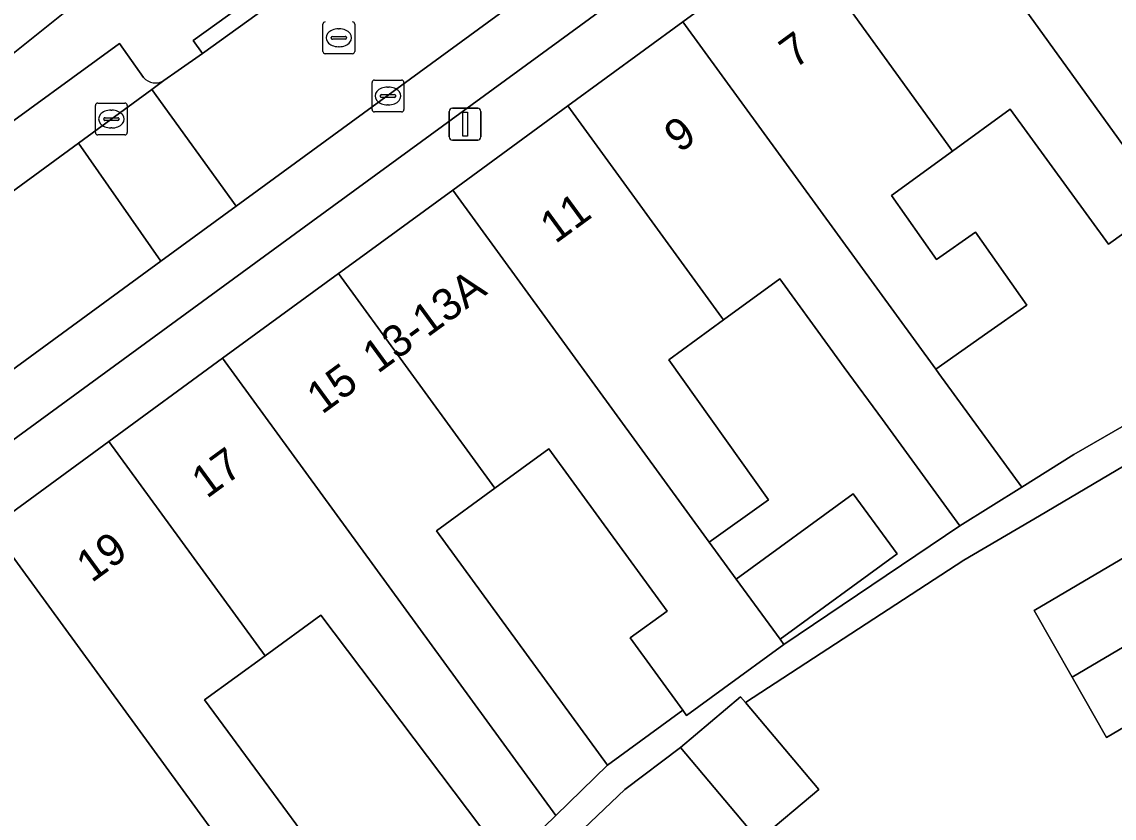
# Model space of a CAD drawing. Extents: x 161771 to 163125, y 382475 to 383179.
# Drawn here: x 162131 to 162165.3, y 382870.23 to 382895.24 of the extents above; entities that cross this region are included whole.
import ezdxf

# ---------------------------------------------------------------- set-up
doc = ezdxf.new("R2010")
doc.units = 0
for name, color, linetype in [('IMGEO_Erf', 7, 'Continuous'), ('IMGEO_Kolk', 7, 'Continuous'), ('IMGEO_Lichtmast', 7, 'Continuous'), ('IMGEO_Pand', 7, 'Continuous'), ('IMGEO_Pand_nummerreeks', 7, 'Continuous'), ('IMGEO_Parkeervlak_open', 7, 'Continuous'), ('IMGEO_Rijbaan_lokaal_open', 7, 'Continuous'), ('IMGEO_Rioolput', 7, 'Continuous'), ('IMGEO_Voetpad_open', 7, 'Continuous')]:
    doc.layers.add(name, color=color, linetype=linetype)

msp = doc.modelspace()

# ---------------------------------------------------------------- linework, layer by layer
at = {"layer": 'IMGEO_Erf'}
for points in [[(162119.361, 382885.166), (162133.454, 382896.443), (162070.869, 382974.514)], [(162166.34, 382881.724), (162162.96, 382879.732), (162160.584, 382878.333), (162153.721, 382873.868), (162156.028, 382871.131), (162154.136, 382869.536), (162151.68, 382872.452), (162149.938, 382871.137), (162143.26, 382864.779), (162142.713, 382865.328), (162134.834, 382857.488), (162141.249, 382843.751), (162141.376, 382843.873), (162152.041, 382854.133), (162155.991, 382857.933), (162159.952, 382853.491), (162182.282, 382828.451)], [(162169.695, 382875.493), (162165.063, 382872.761), (162163.981, 382874.665), (162162.793, 382876.754), (162167.599, 382879.589)]]:
    msp.add_lwpolyline(points, dxfattribs=at)
for points in [[(162166.964, 382896.454), (162165.619, 382895.402), (162168.751, 382891.017), (162168.819, 382890.922), (162166.903, 382889.54), (162165.124, 382888.257), (162162.032, 382892.502), (162160.22, 382891.181), (162158.305, 382889.786), (162159.719, 382887.778), (162160.945, 382888.641), (162162.558, 382886.35), (162161.333, 382885.487), (162159.699, 382884.336), (162159.796, 382884.203), (162162.398, 382880.63), (162164.033, 382881.653), (162169.663, 382884.898), (162172.416, 382886.522), (162172.685, 382886.678), (162172.68, 382886.686)], [(162158.022, 382882.75), (162156.828, 382884.389), (162156.384, 382884.998), (162154.803, 382887.168), (162153.038, 382885.882), (162151.316, 382884.627), (162154.45, 382880.232), (162152.588, 382878.904), (162153.435, 382877.741), (162157.109, 382880.418), (162158.483, 382878.532), (162154.808, 382875.855), (162154.933, 382875.684), (162160.454, 382879.413)], [(162149.206, 382879.558), (162147.551, 382881.829), (162145.858, 382880.597), (162144.02, 382879.259), (162149.388, 382871.892), (162151.759, 382873.619), (162150.102, 382875.894), (162151.261, 382876.738)], [(162140.389, 382876.607), (162138.636, 382875.33), (162136.737, 382873.947), (162142.21, 382866.517), (162143.83, 382868.087), (162144.643, 382867.248), (162146.246, 382868.843)]]:
    msp.add_lwpolyline(points, close=True, dxfattribs=at)
at = {"layer": 'IMGEO_Kolk'}
for p, q in [((162141.997, 382892.489), (162141.997, 382893.341)), ((162142.072, 382893.415), (162142.924, 382893.415)), ((162142.485, 382893.195), (162142.51, 382893.195)), ((162142.998, 382893.341), (162142.998, 382892.489)), ((162142.256, 382892.909), (162142.256, 382892.921)), ((162142.694, 382892.872), (162142.296, 382892.872)), ((162142.299, 382892.958), (162142.697, 382892.958)), ((162142.74, 382892.921), (162142.74, 382892.909)), ((162133.311, 382891.765), (162133.311, 382892.617)), ((162133.386, 382892.691), (162134.238, 382892.691)), ((162133.799, 382892.471), (162133.824, 382892.471)), ((162134.312, 382892.617), (162134.312, 382891.765)), ((162142.508, 382892.635), (162142.483, 382892.635)), ((162133.57, 382892.185), (162133.57, 382892.197)), ((162134.008, 382892.148), (162133.61, 382892.148)), ((162133.613, 382892.234), (162134.011, 382892.234)), ((162134.054, 382892.197), (162134.054, 382892.185)), ((162142.924, 382892.415), (162142.072, 382892.415)), ((162133.822, 382891.911), (162133.797, 382891.911)), ((162134.238, 382891.691), (162133.386, 382891.691))]:
    msp.add_line(p, q, dxfattribs=at)
for points in [[(162141.997, 382892.489), (162141.997, 382893.341)], [(162142.072, 382893.415), (162142.924, 382893.415)], [(162142.998, 382893.341), (162142.998, 382892.489)], [(162133.311, 382891.765), (162133.311, 382892.617)], [(162133.386, 382892.691), (162134.238, 382892.691)], [(162134.312, 382892.617), (162134.312, 382891.765)], [(162142.924, 382892.415), (162142.072, 382892.415)], [(162134.238, 382891.691), (162133.386, 382891.691)]]:
    msp.add_lwpolyline(points, dxfattribs=at)
for centre, radius, start, end in [((162142.074, 382893.339), 0.0765, 91.552, 178.448), ((162142.074, 382893.339), 0.0765, 91.552, 178.448), ((162142.922, 382893.339), 0.0765, 1.552, 88.448), ((162142.922, 382893.339), 0.0765, 1.552, 88.448), ((162142.296, 382892.918), 0.0403, 85.8775, 175.7526), ((162142.293, 382892.908), 0.0366, 178.938, 274.7102), ((162142.697, 382892.915), 0.043, 264.8664, 352.4533), ((162142.701, 382892.92), 0.0386, 1.7309, 96.639), ((162133.388, 382892.615), 0.0765, 91.552, 178.448), ((162133.388, 382892.615), 0.0765, 91.552, 178.448), ((162134.236, 382892.615), 0.0765, 1.552, 88.448), ((162134.236, 382892.615), 0.0765, 1.552, 88.448), ((162142.074, 382892.491), 0.0765, 181.552, 268.448), ((162142.074, 382892.491), 0.0765, 181.552, 268.448), ((162142.922, 382892.491), 0.0765, 271.552, 358.448), ((162142.922, 382892.491), 0.0765, 271.552, 358.448), ((162133.61, 382892.194), 0.0403, 85.8775, 175.7526), ((162133.607, 382892.184), 0.0366, 178.938, 274.7102), ((162134.011, 382892.191), 0.043, 264.8664, 352.4533), ((162134.015, 382892.196), 0.0386, 1.7309, 96.639), ((162133.388, 382891.767), 0.0765, 181.552, 268.448), ((162133.388, 382891.767), 0.0765, 181.552, 268.448), ((162134.236, 382891.767), 0.0765, 271.552, 358.448), ((162134.236, 382891.767), 0.0765, 271.552, 358.448)]:
    msp.add_arc(centre, radius, start, end, dxfattribs=at)
for centre, major_axis, ratio, start_param, end_param in [((162142.484, 382892.915), (-0.387, 0.002), 0.722429, 4.712389, 7.853982), ((162142.509, 382892.915), (-0.39, 0.002), 0.717154, 1.570796, 4.712389), ((162133.798, 382892.191), (-0.387, 0.002), 0.722429, 4.712389, 7.853982), ((162133.823, 382892.191), (-0.39, 0.002), 0.717154, 1.570796, 4.712389)]:
    msp.add_ellipse(centre, major_axis=major_axis, ratio=ratio, start_param=start_param, end_param=end_param, dxfattribs=at)
at = {"layer": 'IMGEO_Lichtmast'}
for p, q in [((162144.524, 382892.528), (162145.314, 382892.528)), ((162145.314, 382892.528), (162144.524, 382892.528)), ((162144.424, 382891.628), (162144.424, 382892.428)), ((162144.424, 382892.428), (162144.424, 382891.628)), ((162145.414, 382892.428), (162145.414, 382891.628)), ((162145.414, 382891.628), (162145.414, 382892.428)), ((162145.314, 382891.528), (162144.524, 382891.528)), ((162144.524, 382891.528), (162145.314, 382891.528))]:
    msp.add_line(p, q, dxfattribs=at)
msp.add_lwpolyline([(162144.844, 382892.403), (162144.994, 382892.403), (162144.994, 382891.653), (162144.844, 382891.653), (162144.844, 382892.403)], dxfattribs=at)
for centre, start, end in [((162144.524, 382892.428), 90, 180), ((162144.524, 382892.428), 90, 180), ((162145.314, 382892.428), 0, 90), ((162145.314, 382892.428), 360, 90), ((162144.524, 382891.628), 180, 270), ((162144.524, 382891.628), 180, 270), ((162145.314, 382891.628), 270, 0), ((162145.314, 382891.628), 270, 0)]:
    msp.add_arc(centre, 0.1, start, end, dxfattribs=at)
at = {"layer": 'IMGEO_Pand'}
for points in [[(162162.894, 382903.388), (162158.981, 382900.527), (162166.903, 382889.54), (162168.819, 382890.922), (162168.751, 382891.017), (162165.619, 382895.402), (162166.964, 382896.454), (162165.055, 382899.707)], [(162158.981, 382900.527), (162157.86, 382899.707), (162156.384, 382898.628), (162155.381, 382897.894), (162160.22, 382891.181), (162162.032, 382892.502), (162165.124, 382888.257), (162166.903, 382889.54)], [(162155.381, 382897.894), (162151.754, 382895.242), (162159.699, 382884.336), (162161.333, 382885.487), (162162.558, 382886.35), (162160.945, 382888.641), (162159.719, 382887.778), (162158.305, 382889.786), (162160.22, 382891.181)], [(162151.754, 382895.242), (162148.144, 382892.603), (162152.973, 382885.972), (162153.038, 382885.882), (162154.803, 382887.168), (162156.384, 382884.998), (162156.828, 382884.389), (162158.022, 382882.75), (162160.454, 382879.413), (162162.398, 382880.63), (162159.796, 382884.203), (162159.699, 382884.336)], [(162148.144, 382892.603), (162144.533, 382889.962), (162152.588, 382878.904), (162154.45, 382880.232), (162151.316, 382884.627), (162153.038, 382885.882), (162152.973, 382885.972)], [(162144.533, 382889.962), (162141.358, 382887.641), (162140.946, 382887.34), (162145.858, 382880.597), (162147.551, 382881.829), (162149.206, 382879.558), (162151.261, 382876.738), (162150.102, 382875.894), (162151.759, 382873.619), (162151.877, 382873.457), (162153.036, 382874.302), (162154.933, 382875.684), (162154.808, 382875.855), (162153.435, 382877.741), (162152.588, 382878.904)], [(162147.764, 382870.316), (162149.388, 382871.892), (162144.02, 382879.259), (162145.858, 382880.597), (162140.946, 382887.34), (162137.303, 382884.676)], [(162163.981, 382874.665), (162175.693, 382881.572), (162173.22, 382885.778), (162168.913, 382883.24), (162166.34, 382881.724), (162167.599, 382879.589), (162162.793, 382876.754)], [(162147.764, 382870.316), (162137.303, 382884.676), (162133.731, 382882.064), (162138.636, 382875.33), (162140.389, 382876.607), (162146.246, 382868.843)], [(162130.04, 382879.365), (162140.562, 382864.919), (162142.21, 382866.517), (162136.737, 382873.947), (162138.636, 382875.33), (162133.731, 382882.064)], [(162170.859, 382873.52), (162177.964, 382877.71), (162175.693, 382881.572), (162163.981, 382874.665), (162165.063, 382872.761), (162169.695, 382875.493)], [(162153.435, 382877.741), (162154.808, 382875.855), (162158.483, 382878.532), (162157.109, 382880.418)], [(162130.04, 382879.365), (162126.551, 382876.814), (162130.61, 382869.902), (162133.448, 382865.115), (162136.214, 382860.438), (162136.359, 382860.545), (162136.231, 382860.721), (162139.822, 382864.202), (162140.562, 382864.919)], [(162153.721, 382873.868), (162153.571, 382874.046), (162151.68, 382872.452), (162154.136, 382869.536), (162156.028, 382871.131)]]:
    msp.add_lwpolyline(points, close=True, dxfattribs=at)
at = {"layer": 'IMGEO_Parkeervlak_open'}
for points in [[(162160.018, 382905.751), (162137.732, 382889.454), (162135.365, 382887.723), (162125.393, 382880.431)], [(162126.151, 382880.323), (162126.857, 382879.291), (162140.141, 382888.996), (162160.652, 382903.982), (162159.93, 382905.004)], [(162134.817, 382893.501), (162134.067, 382894.565), (162121.217, 382885.2)], [(162121.927, 382883.49), (162132.776, 382891.432), (162135.086, 382893.123), (162135.462, 382893.398)]]:
    msp.add_lwpolyline(points, dxfattribs=at)
msp.add_arc((162135.2, 382893.829), 0.505, 220.5967, 301.2574, dxfattribs=at)
at = {"layer": 'IMGEO_Rijbaan_lokaal_open'}
for points in [[(162136.672, 382894.252), (162135.907, 382893.712), (162135.462, 382893.398), (162135.086, 382893.123), (162137.732, 382889.454), (162160.018, 382905.751), (162162.202, 382907.274), (162168.658, 382911.904), (162169.91, 382912.836), (162202.304, 382936.515), (162199.544, 382940.182), (162198.547, 382939.458), (162197.661, 382938.791), (162196.496, 382937.909), (162189.901, 382933.103), (162188.634, 382932.194), (162166.246, 382915.883), (162165.705, 382915.432), (162160.94, 382911.921), (162160.501, 382911.597), (162145.341, 382900.591), (162144.852, 382900.14)], [(162135.086, 382893.123), (162132.776, 382891.432), (162135.365, 382887.723), (162137.732, 382889.454)]]:
    msp.add_lwpolyline(points, close=True, dxfattribs=at)
msp.add_lwpolyline([(162111.483, 382874.584), (162073.189, 382836.841), (162076.363, 382833.597), (162079.466, 382836.63), (162114.584, 382871.275), (162115.399, 382872.051), (162118.138, 382874.552), (162123.306, 382878.903), (162125.393, 382880.431), (162135.365, 382887.723), (162132.776, 382891.432), (162121.927, 382883.49)], dxfattribs=at)
at = {"layer": 'IMGEO_Rioolput'}
for p, q in [((162140.455, 382894.318), (162140.455, 382895.17)), ((162140.943, 382895.024), (162140.968, 382895.024)), ((162141.456, 382895.17), (162141.456, 382894.318)), ((162140.714, 382894.738), (162140.714, 382894.75)), ((162141.152, 382894.701), (162140.754, 382894.701)), ((162140.757, 382894.787), (162141.155, 382894.787)), ((162141.198, 382894.75), (162141.198, 382894.738)), ((162141.382, 382894.244), (162140.53, 382894.244)), ((162140.966, 382894.464), (162140.941, 382894.464))]:
    msp.add_line(p, q, dxfattribs=at)
for points in [[(162140.455, 382894.318), (162140.455, 382895.17)], [(162141.456, 382895.17), (162141.456, 382894.318)], [(162141.382, 382894.244), (162140.53, 382894.244)]]:
    msp.add_lwpolyline(points, dxfattribs=at)
for centre, radius, start, end in [((162140.532, 382895.168), 0.0765, 91.552, 178.448), ((162140.532, 382895.168), 0.0765, 91.552, 178.448), ((162141.38, 382895.168), 0.0765, 1.552, 88.448), ((162141.38, 382895.168), 0.0765, 1.552, 88.448), ((162140.754, 382894.747), 0.0403, 85.8775, 175.7526), ((162140.751, 382894.737), 0.0366, 178.938, 274.7102), ((162141.155, 382894.744), 0.043, 264.8664, 352.4533), ((162141.159, 382894.749), 0.0386, 1.7309, 96.639), ((162140.532, 382894.32), 0.0765, 181.552, 268.448), ((162140.532, 382894.32), 0.0765, 181.552, 268.448), ((162141.38, 382894.32), 0.0765, 271.552, 358.448), ((162141.38, 382894.32), 0.0765, 271.552, 358.448)]:
    msp.add_arc(centre, radius, start, end, dxfattribs=at)
for centre, major_axis, ratio, start_param, end_param in [((162140.942, 382894.744), (-0.387, 0.002), 0.722429, 4.712389, 7.853982), ((162140.967, 382894.744), (-0.39, 0.002), 0.717154, 1.570796, 4.712389)]:
    msp.add_ellipse(centre, major_axis=major_axis, ratio=ratio, start_param=start_param, end_param=end_param, dxfattribs=at)
at = {"layer": 'IMGEO_Voetpad_open'}
for points in [[(162171.48, 382926.845), (162148.274, 382908.294), (162143.255, 382904.278), (162141.717, 382903.048), (162140.307, 382901.917), (162136.406, 382898.79), (162134.86, 382897.546), (162133.454, 382896.443), (162119.361, 382885.166), (162098.181, 382868.21), (162098.069, 382868.327), (162097.563, 382867.829), (162093.939, 382864.262), (162094.574, 382863.381), (162091.459, 382860.295), (162087.763, 382856.634), (162084.218, 382853.122), (162080.644, 382849.582), (162076.859, 382845.833), (162073.253, 382842.261), (162069.123, 382838.17), (162066.249, 382835.323), (162065.602, 382834.655), (162062.458, 382831.409)], [(162130.04, 382879.365), (162133.731, 382882.064), (162137.303, 382884.676), (162140.946, 382887.34), (162141.358, 382887.641), (162144.533, 382889.962), (162148.144, 382892.603), (162151.754, 382895.242), (162155.381, 382897.894), (162156.384, 382898.628), (162157.86, 382899.707), (162158.981, 382900.527), (162162.894, 382903.388), (162170.933, 382909.288)], [(162159.93, 382905.004), (162160.652, 382903.982), (162140.141, 382888.996), (162126.857, 382879.291), (162126.151, 382880.323)], [(162135.462, 382893.398), (162135.907, 382893.712), (162136.672, 382894.252), (162136.38, 382894.657), (162144.56, 382900.545), (162144.852, 382900.14), (162145.341, 382900.591)], [(162073.15, 382837.45), (162072.223, 382838.379), (162095.716, 382861.519), (162095.365, 382861.875), (162100.345, 382866.786), (162100.696, 382866.43), (162110.38, 382876.039), (162111.818, 382877.391), (162113.309, 382878.734), (162115.73, 382880.726), (162115.415, 382881.113), (162120.902, 382885.587), (162121.217, 382885.2), (162134.067, 382894.565), (162134.817, 382893.501)], [(162169.663, 382884.898), (162164.033, 382881.653), (162162.398, 382880.63), (162160.454, 382879.413), (162154.933, 382875.684), (162153.036, 382874.302), (162151.877, 382873.457), (162151.759, 382873.619), (162149.388, 382871.892), (162147.764, 382870.316), (162146.246, 382868.843)], [(162143.26, 382864.779), (162149.938, 382871.137), (162151.68, 382872.452), (162153.571, 382874.046), (162153.721, 382873.868), (162160.584, 382878.333), (162162.96, 382879.732), (162166.34, 382881.724)]]:
    msp.add_lwpolyline(points, dxfattribs=at)
msp.add_lwpolyline([(162136.672, 382894.252), (162144.852, 382900.14), (162144.56, 382900.545), (162136.38, 382894.657)], close=True, dxfattribs=at)
msp.add_arc((162135.2, 382893.829), 0.505, 220.5967, 301.2574, dxfattribs=at)

# ---------------------------------------------------------------- texts
at = {"layer": 'IMGEO_Pand_nummerreeks'}
for s, rotation, p in [('7', 36.1766, (162155.268, 382893.749)), ('9', 36.1766, (162151.651, 382891.104)), ('11', 36.1766, (162147.753, 382888.255)), ('13-13A', 36.1651, (162142.176, 382884.176)), ('15', 36.1747, (162140.426, 382882.896)), ('17', 36.1747, (162136.808, 382880.251)), ('19', 36.1747, (162133.191, 382877.606))]:
    msp.add_text(s, height=1, rotation=rotation, dxfattribs=at).set_placement(p)

doc.saveas('drawing.dxf')
